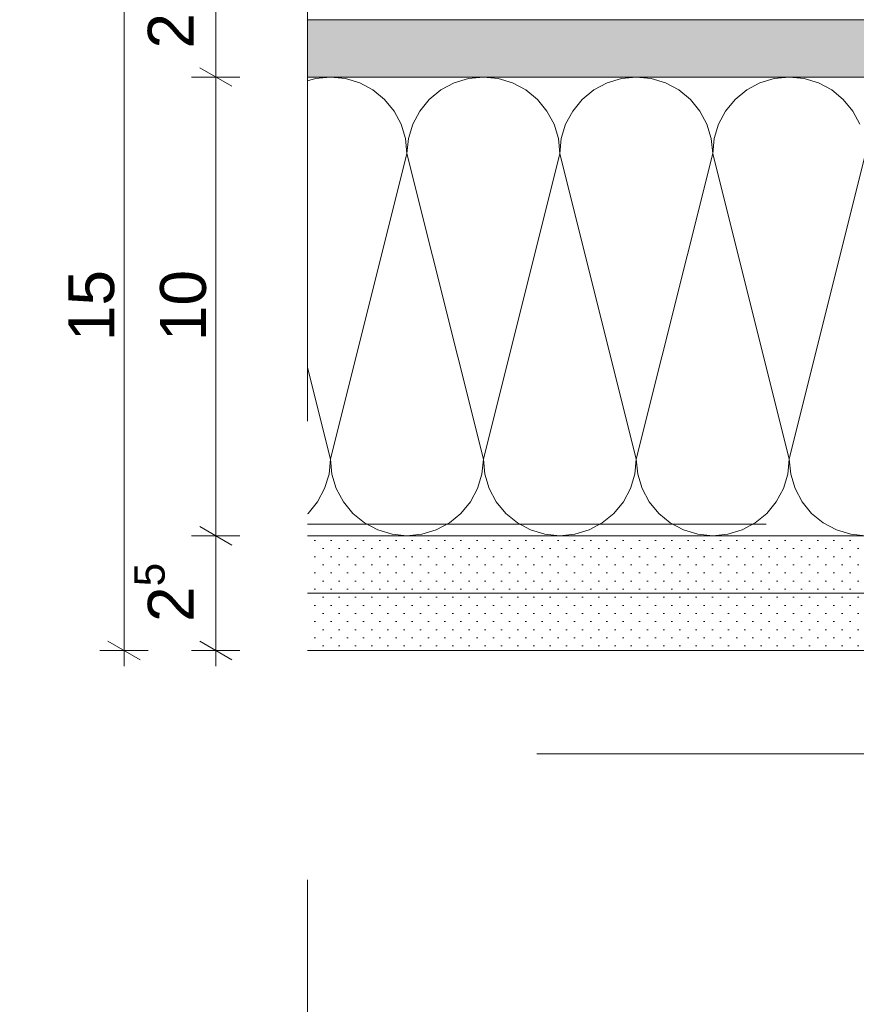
# Model space of a CAD drawing. Header units: metres. Extents: x -4 to 100, y -11 to 17.
# Tile 702 of 728: x 87.198 to 87.38, y -10.872 to -10.658. Entities that reach past the tile are written whole.
import ezdxf

# ---------------------------------------------------------------- set-up
doc = ezdxf.new("R2010")
doc.units = ezdxf.units.M
doc.header["$MEASUREMENT"] = 0
for name, pattern in [('Achse', [0.2, 0.1, -0.05, 0, -0.05]), ('Punktlinie weit', [0.006, 0.001, -0.005]), ('Strichlinie doppelt', [0.54680553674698, 0.2645833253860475, -0.105833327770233, 0.07055555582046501, -0.1058333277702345]), ('Strichlinie eng', [0.11499999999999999, 0.07500000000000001, -0.03999999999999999]), ('Untersicht', [0.1, 0.07500000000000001, -0.025])]:
    doc.linetypes.add(name, pattern=pattern)
for name, color, linetype in [('152 - Bemaßung_ Beschriftung.Ausbau', 7, 'Continuous'), ('451 - Universal.Achsen Raster', 7, 'Continuous'), ('608 - Struktur.Träger', 7, 'Continuous'), ('650 - Abdeckung.Fußboden Aufbau', 7, 'Continuous'), ('Neubau_606 - Struktur.Wand Innen Ausbau', 7, 'Continuous'), ('Neubau_651 - Abdeckung.Decke abgehängt_ bekleidet', 7, 'Continuous'), ('Neubau_653 - Abdeckung.TB Verkofferung', 7, 'Continuous')]:
    doc.layers.add(name, color=color, linetype=linetype)
doc.styles.add('ERSTELLTER_STIL_2', font='txt')
doc.dimstyles.new('ERSTELLTER_STIL__22', dxfattribs={"dimtxt": 0.01, "dimasz": 0.005319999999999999, "dimexe": 0.18, "dimexo": 0.0625, "dimgap": 0, "dimtad": 1, "dimzin": 0, "dimdsep": 46, "dimtxsty": 'ERSTELLTER_STIL_2', "dimblk": 'ARROWHEAD_2', "dimblk1": 'ARROWHEAD_2', "dimblk2": 'ARROWHEAD_2', "dimcen": 0.09, "dimse1": 1, "dimse2": 1, "dimclrd": 7, "dimclre": 7, "dimclrt": 7, "dimazin": 0, "dimtfac": 1, "dimtdec": 4, "dimtmove": 0, "dimatfit": 3, "dimfxl": 1, "dimtolj": 1, "dimtzin": 0, "dimarcsym": 0})
pattern_1 = [(45, (87.5434148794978, -10.81532692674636), (-0.001767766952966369, 0.001767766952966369), [0, -0.0025])]

# ---------------------------------------------------------------- blocks, each defined once
blk = doc.blocks.new('*X838', base_point=(87.5434148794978, -10.81532692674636))
at = {"layer": 'Neubau_606 - Struktur.Wand Innen Ausbau', "color": 1, "linetype": 'Continuous', "lineweight": 5}
for p, q in [((87.26246525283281, -10.67042781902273), (87.26070574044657, -10.67096156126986)), ((87.26571619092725, -10.67010762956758), (87.26246525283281, -10.67042781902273)), ((87.26896826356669, -10.67042781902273), (87.26571732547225, -10.67010762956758)), ((87.27209481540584, -10.67137624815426), (87.26896826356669, -10.67042781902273)), ((87.29579858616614, -10.67042781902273), (87.292672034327, -10.67137624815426)), ((87.29904952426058, -10.67010762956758), (87.29579858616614, -10.67042781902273)), ((87.30230159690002, -10.67042781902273), (87.29905065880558, -10.67010762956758)), ((87.30542814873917, -10.67137624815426), (87.30230159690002, -10.67042781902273)), ((87.32913191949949, -10.67042781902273), (87.32600536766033, -10.67137624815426)), ((87.33238342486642, -10.67010757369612), (87.32913191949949, -10.67042781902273)), ((87.33563493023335, -10.67042781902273), (87.33238342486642, -10.67010757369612)), ((87.3387614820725, -10.67137624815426), (87.33563493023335, -10.67042781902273)), ((87.36246525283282, -10.67042781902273), (87.35933870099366, -10.67137624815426)), ((87.36571675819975, -10.67010757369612), (87.36246525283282, -10.67042781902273)), ((87.36896826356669, -10.67042781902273), (87.36571675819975, -10.67010757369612)), ((87.37209481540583, -10.67137624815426), (87.36896826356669, -10.67042781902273)), ((87.27497626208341, -10.67291641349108), (87.27209481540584, -10.67137624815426)), ((87.27750187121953, -10.67498912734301), (87.27497626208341, -10.67291641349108)), ((87.28979058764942, -10.67291641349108), (87.2872649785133, -10.67498912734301)), ((87.292672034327, -10.67137624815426), (87.28979058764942, -10.67291641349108)), ((87.30830959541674, -10.67291641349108), (87.30542814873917, -10.67137624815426)), ((87.31083520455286, -10.67498912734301), (87.30830959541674, -10.67291641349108)), ((87.32312392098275, -10.67291641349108), (87.32059831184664, -10.67498912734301)), ((87.32600536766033, -10.67137624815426), (87.32312392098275, -10.67291641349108)), ((87.34164292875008, -10.67291641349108), (87.3387614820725, -10.67137624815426)), ((87.34416853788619, -10.67498912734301), (87.34164292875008, -10.67291641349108)), ((87.3564572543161, -10.67291641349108), (87.35393164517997, -10.67498912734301)), ((87.35933870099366, -10.67137624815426), (87.3564572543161, -10.67291641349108)), ((87.37497626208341, -10.67291641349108), (87.37209481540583, -10.67137624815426)), ((87.37750187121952, -10.67498912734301), (87.37497626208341, -10.67291641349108)), ((87.27957458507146, -10.67751473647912), (87.27750187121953, -10.67498912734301)), ((87.2872649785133, -10.67498912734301), (87.28519226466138, -10.67751473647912)), ((87.31290791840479, -10.67751473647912), (87.31083520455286, -10.67498912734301)), ((87.32059831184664, -10.67498912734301), (87.31852559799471, -10.67751473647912)), ((87.34624125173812, -10.67751473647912), (87.34416853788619, -10.67498912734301)), ((87.35393164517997, -10.67498912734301), (87.35185893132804, -10.67751473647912)), ((87.37957458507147, -10.67751473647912), (87.37750187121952, -10.67498912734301)), ((87.28111475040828, -10.6803961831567), (87.27957458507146, -10.67751473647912)), ((87.28519226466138, -10.67751473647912), (87.28365209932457, -10.6803961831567)), ((87.31444808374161, -10.6803961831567), (87.31290791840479, -10.67751473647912)), ((87.31852559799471, -10.67751473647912), (87.3169854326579, -10.6803961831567)), ((87.34778141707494, -10.6803961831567), (87.34624125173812, -10.67751473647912)), ((87.35185893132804, -10.67751473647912), (87.35031876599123, -10.6803961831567)), ((87.38111475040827, -10.6803961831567), (87.37957458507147, -10.67751473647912)), ((87.2820631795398, -10.68352273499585), (87.28111475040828, -10.6803961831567)), ((87.28365209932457, -10.6803961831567), (87.28270367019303, -10.68352273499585)), ((87.31539651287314, -10.68352273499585), (87.31444808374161, -10.6803961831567)), ((87.3169854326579, -10.6803961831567), (87.31603700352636, -10.68352273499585)), ((87.34872984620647, -10.68352273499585), (87.34778141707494, -10.6803961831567)), ((87.35031876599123, -10.6803961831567), (87.34937033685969, -10.68352273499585)), ((87.28238342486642, -10.68677424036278), (87.2820631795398, -10.68352273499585)), ((87.28270367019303, -10.68352273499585), (87.28238342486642, -10.68677424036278)), ((87.31571675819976, -10.68677424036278), (87.31539651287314, -10.68352273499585)), ((87.31603700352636, -10.68352273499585), (87.31571675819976, -10.68677424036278)), ((87.34905009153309, -10.68677424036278), (87.34872984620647, -10.68352273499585)), ((87.34937033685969, -10.68352273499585), (87.34905009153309, -10.68677424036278)), ((87.28238342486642, -10.68677424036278), (87.26571675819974, -10.75344090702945)), ((87.28238342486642, -10.68677424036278), (87.29905009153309, -10.75344090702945)), ((87.31571675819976, -10.68677424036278), (87.29905009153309, -10.75344090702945)), ((87.31571675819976, -10.68677424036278), (87.33238342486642, -10.75344090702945)), ((87.34905009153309, -10.68677424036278), (87.33238342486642, -10.75344090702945)), ((87.34905009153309, -10.68677424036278), (87.36571675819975, -10.75344090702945)), ((87.38238342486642, -10.68677424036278), (87.36571675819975, -10.75344090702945)), ((87.26070574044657, -10.73339683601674), (87.26571675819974, -10.75344090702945)), ((87.26539651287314, -10.75669241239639), (87.26571675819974, -10.75344090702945)), ((87.26571675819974, -10.75344090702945), (87.26603700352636, -10.75669241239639)), ((87.29872984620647, -10.75669241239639), (87.29905009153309, -10.75344090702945)), ((87.29905009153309, -10.75344090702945), (87.2993703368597, -10.75669241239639)), ((87.3320631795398, -10.75669241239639), (87.33238342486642, -10.75344090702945)), ((87.33238342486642, -10.75344090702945), (87.33270367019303, -10.75669241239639)), ((87.36539651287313, -10.75669241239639), (87.36571675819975, -10.75344090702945)), ((87.36571675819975, -10.75344090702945), (87.36603700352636, -10.75669241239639)), ((87.26444808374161, -10.75981896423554), (87.26539651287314, -10.75669241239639)), ((87.26603700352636, -10.75669241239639), (87.26698543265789, -10.75981896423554)), ((87.29778141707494, -10.75981896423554), (87.29872984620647, -10.75669241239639)), ((87.2993703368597, -10.75669241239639), (87.30031876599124, -10.75981896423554)), ((87.33111475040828, -10.75981896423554), (87.3320631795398, -10.75669241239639)), ((87.33270367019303, -10.75669241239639), (87.33365209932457, -10.75981896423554)), ((87.3644480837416, -10.75981896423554), (87.36539651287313, -10.75669241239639)), ((87.36603700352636, -10.75669241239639), (87.3669854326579, -10.75981896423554)), ((87.26290791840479, -10.76270041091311), (87.26444808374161, -10.75981896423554)), ((87.26698543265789, -10.75981896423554), (87.26852559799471, -10.76270041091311)), ((87.29624125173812, -10.76270041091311), (87.29778141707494, -10.75981896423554)), ((87.30031876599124, -10.75981896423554), (87.30185893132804, -10.76270041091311)), ((87.32957458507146, -10.76270041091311), (87.33111475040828, -10.75981896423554)), ((87.33365209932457, -10.75981896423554), (87.33519226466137, -10.76270041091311)), ((87.36290791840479, -10.76270041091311), (87.3644480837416, -10.75981896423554)), ((87.3669854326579, -10.75981896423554), (87.3685255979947, -10.76270041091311)), ((87.26083520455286, -10.76522602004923), (87.26290791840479, -10.76270041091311)), ((87.26852559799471, -10.76270041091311), (87.27059831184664, -10.76522602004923)), ((87.2941685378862, -10.76522602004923), (87.29624125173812, -10.76270041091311)), ((87.30185893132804, -10.76270041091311), (87.30393164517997, -10.76522602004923)), ((87.32750187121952, -10.76522602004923), (87.32957458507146, -10.76270041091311)), ((87.33519226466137, -10.76270041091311), (87.3372649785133, -10.76522602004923)), ((87.36083520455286, -10.76522602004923), (87.36290791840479, -10.76270041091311)), ((87.3685255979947, -10.76270041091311), (87.37059831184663, -10.76522602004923)), ((87.26070574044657, -10.76533226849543), (87.26083520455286, -10.76522602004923)), ((87.27059831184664, -10.76522602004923), (87.27312392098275, -10.76729873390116)), ((87.29164292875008, -10.76729873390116), (87.2941685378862, -10.76522602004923)), ((87.30393164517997, -10.76522602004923), (87.30645725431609, -10.76729873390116)), ((87.32497626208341, -10.76729873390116), (87.32750187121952, -10.76522602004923)), ((87.3372649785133, -10.76522602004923), (87.33979058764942, -10.76729873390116)), ((87.35830959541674, -10.76729873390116), (87.36083520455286, -10.76522602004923)), ((87.37059831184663, -10.76522602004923), (87.37312392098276, -10.76729873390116)), ((87.27312392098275, -10.76729873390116), (87.27600536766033, -10.76883889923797)), ((87.2887614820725, -10.76883889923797), (87.29164292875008, -10.76729873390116)), ((87.30645725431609, -10.76729873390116), (87.30933870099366, -10.76883889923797)), ((87.32209481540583, -10.76883889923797), (87.32497626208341, -10.76729873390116)), ((87.33979058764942, -10.76729873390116), (87.342672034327, -10.76883889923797)), ((87.35542814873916, -10.76883889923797), (87.35830959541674, -10.76729873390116)), ((87.37312392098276, -10.76729873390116), (87.37600536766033, -10.76883889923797)), ((87.27600536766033, -10.76883889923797), (87.27913191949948, -10.7697873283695)), ((87.27913191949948, -10.7697873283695), (87.28238295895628, -10.77010752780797)), ((87.28238389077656, -10.77010752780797), (87.28563493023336, -10.7697873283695)), ((87.28563493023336, -10.7697873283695), (87.2887614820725, -10.76883889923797)), ((87.30933870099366, -10.76883889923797), (87.31246525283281, -10.7697873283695)), ((87.31246525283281, -10.7697873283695), (87.31571629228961, -10.77010752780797)), ((87.31571675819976, -10.77010757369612), (87.31896826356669, -10.7697873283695)), ((87.31896826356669, -10.7697873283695), (87.32209481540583, -10.76883889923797)), ((87.342672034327, -10.76883889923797), (87.34579858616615, -10.7697873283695)), ((87.34579858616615, -10.7697873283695), (87.34905009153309, -10.77010757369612)), ((87.34905009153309, -10.77010757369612), (87.35230159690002, -10.7697873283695)), ((87.35230159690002, -10.7697873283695), (87.35542814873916, -10.76883889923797)), ((87.37600536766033, -10.76883889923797), (87.37913191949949, -10.7697873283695)), ((87.37913191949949, -10.7697873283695), (87.38238342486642, -10.77010757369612))]:
    blk.add_line(p, q, dxfattribs=at)
blk = doc.blocks.new('*D844', base_point=(87.5434148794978, -10.81532692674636))
at = {"layer": '152 - Bemaßung_ Beschriftung.Ausbau', "color": 7, "linetype": 'Continuous', "lineweight": 5}
for p, q in [((87.23720575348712, -10.76808680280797), (87.24420575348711, -10.77212825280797)), ((87.24595575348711, -10.77010752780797), (87.23545575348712, -10.77010752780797)), ((87.24070575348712, -10.79510756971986), (87.24070575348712, -10.77010752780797)), ((87.23720575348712, -10.79308684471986), (87.24420575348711, -10.79712829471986)), ((87.24595575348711, -10.79510756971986), (87.23545575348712, -10.79510756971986)), ((87.24070575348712, -10.79853056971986), (87.24070575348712, -10.79510756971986))]:
    blk.add_line(p, q, dxfattribs=at)
at = {"layer": '152 - Bemaßung_ Beschriftung.Ausbau', "color": 7, "lineweight": 5, "insert": (87.2388143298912, -10.78890607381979), "char_height": 0.01, "attachment_point": 7, "rotation": 90, "style": 'ERSTELLTER_STIL_2'}
blk.add_mtext('\\A1;{\\pql;\\fArial|b0|i0|c0|p38;2\\fArial|b0|i0|c0|p38;\\A1{\\H.66x;\\S5^  ;}}', dxfattribs=at)
blk = doc.blocks.new('ARROWHEAD_2')
at = {"color": 0, "linetype": 'Continuous', "lineweight": 0}
for p, q in [((-0.3781315, -0.655), (0.3781315, 0.655)), ((0, 0), (-1, 0))]:
    blk.add_line(p, q, dxfattribs=at)
blk = doc.blocks.new('*D845', base_point=(87.5434148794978, -10.81532692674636))
at = {"layer": '152 - Bemaßung_ Beschriftung.Ausbau', "color": 7, "linetype": 'Continuous', "lineweight": 5}
for p, q in [((87.23720575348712, -10.66808690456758), (87.24420575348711, -10.67212835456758)), ((87.24595575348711, -10.67010762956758), (87.23545575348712, -10.67010762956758)), ((87.24070575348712, -10.77010752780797), (87.24070575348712, -10.67010762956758)), ((87.23720575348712, -10.76808680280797), (87.24420575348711, -10.77212825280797)), ((87.24595575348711, -10.77010752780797), (87.23545575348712, -10.77010752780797))]:
    blk.add_line(p, q, dxfattribs=at)
at = {"layer": '152 - Bemaßung_ Beschriftung.Ausbau', "color": 7, "lineweight": 5, "insert": (87.23870575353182, -10.72769617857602), "char_height": 0.01, "attachment_point": 7, "rotation": 90, "style": 'ERSTELLTER_STIL_2'}
blk.add_mtext('\\A1;{\\pql;\\fArial|b0|i0|c0|p38;10}', dxfattribs=at)
blk = doc.blocks.new('*D846', base_point=(87.5434148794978, -10.81532692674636))
at = {"layer": '152 - Bemaßung_ Beschriftung.Ausbau', "color": 7, "linetype": 'Continuous', "lineweight": 5}
for p, q in [((87.24420575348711, -10.64712829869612), (87.23720575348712, -10.64308684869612)), ((87.24070575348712, -10.64510757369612), (87.24070575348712, -10.64168457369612)), ((87.24595575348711, -10.64510757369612), (87.23545575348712, -10.64510757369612)), ((87.24070575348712, -10.67010762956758), (87.24070575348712, -10.64510757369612)), ((87.23720575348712, -10.66808690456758), (87.24420575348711, -10.67212835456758)), ((87.24595575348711, -10.67010762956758), (87.23545575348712, -10.67010762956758))]:
    blk.add_line(p, q, dxfattribs=at)
at = {"layer": '152 - Bemaßung_ Beschriftung.Ausbau', "color": 7, "lineweight": 5, "insert": (87.2388143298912, -10.66390612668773), "char_height": 0.01, "attachment_point": 7, "rotation": 90, "style": 'ERSTELLTER_STIL_2'}
blk.add_mtext('\\A1;{\\pql;\\fArial|b0|i0|c0|p38;2\\fArial|b0|i0|c0|p38;\\A1{\\H.66x;\\S5^  ;}}', dxfattribs=at)
blk = doc.blocks.new('*D847', base_point=(87.5434148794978, -10.81532692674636))
at = {"layer": '152 - Bemaßung_ Beschriftung.Ausbau', "color": 7, "linetype": 'Continuous', "lineweight": 5}
for p, q in [((87.22420575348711, -10.64712829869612), (87.21720575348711, -10.64308684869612)), ((87.22070575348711, -10.64510757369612), (87.22070575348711, -10.64168457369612)), ((87.22595575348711, -10.64510757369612), (87.21545575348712, -10.64510757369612)), ((87.22070575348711, -10.79510756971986), (87.22070575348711, -10.64510757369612)), ((87.21720575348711, -10.79308684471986), (87.22420575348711, -10.79712829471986)), ((87.22595575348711, -10.79510756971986), (87.21545575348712, -10.79510756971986)), ((87.22070575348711, -10.79853056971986), (87.22070575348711, -10.79510756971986))]:
    blk.add_line(p, q, dxfattribs=at)
at = {"layer": '152 - Bemaßung_ Beschriftung.Ausbau', "color": 7, "lineweight": 5, "insert": (87.21870575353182, -10.72769617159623), "char_height": 0.01, "attachment_point": 7, "rotation": 90, "style": 'ERSTELLTER_STIL_2'}
blk.add_mtext('\\A1;{\\pql;\\fArial|b0|i0|c0|p38;15}', dxfattribs=at)

msp = doc.modelspace()

# ---------------------------------------------------------------- hatches: boundary and pattern name
at = {"layer": 'Neubau_606 - Struktur.Wand Innen Ausbau', "linetype": 'Continuous', "lineweight": 5}
h = msp.add_hatch(dxfattribs=at)
h.set_pattern_fill('Gips_0005', color=1, style=0, pattern_type=2)
h.set_pattern_definition(pattern_1)
h.paths.add_polyline_path([(87.8107057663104, -10.65760752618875), (87.26070574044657, -10.65760752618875), (87.26070574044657, -10.67010762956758), (87.8107057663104, -10.67010762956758)])
h = msp.add_hatch(dxfattribs=at)
h.set_pattern_fill('Gips_0005', color=1, style=0, pattern_type=2)
h.set_pattern_definition(pattern_1)
h.paths.add_polyline_path([(87.48570577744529, -10.77010752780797), (87.26070574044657, -10.77010752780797), (87.26070574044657, -10.78260767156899), (87.48570577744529, -10.78260767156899)])
h = msp.add_hatch(dxfattribs=at)
h.set_pattern_fill('Gips_0005', color=1, style=0, pattern_type=2)
h.set_pattern_definition(pattern_1)
h.paths.add_polyline_path([(87.47320578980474, -10.78260767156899), (87.26070574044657, -10.78260767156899), (87.26070574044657, -10.79510757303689), (87.47320578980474, -10.79510757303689)])

# ---------------------------------------------------------------- linework, layer by layer
at = {"color": 7, "linetype": 'Strichlinie eng', "lineweight": 9, "ltscale": 0.09999999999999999}
msp.add_lwpolyline([(87.26070575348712, -10.44510757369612), (87.26070575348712, -10.9951075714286), (87.81070575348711, -10.9951075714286), (87.81070575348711, -10.44510757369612)], close=True, dxfattribs=at)
at = {"layer": '451 - Universal.Achsen Raster', "color": 160, "linetype": 'Strichlinie doppelt', "lineweight": 9, "ltscale": 0.09999999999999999, "true_color": 0x3232ff}
msp.add_line((87.81070575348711, -10.81760757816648), (87.26070575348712, -10.81760757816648), dxfattribs=at)
at = {"layer": '608 - Struktur.Träger', "color": 7, "linetype": 'Untersicht', "lineweight": 13, "ltscale": 0.09999999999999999}
msp.add_line((87.26070575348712, -10.65760754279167), (87.81070575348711, -10.65760754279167), dxfattribs=at)
at = {"layer": '608 - Struktur.Träger', "color": 7, "linetype": 'Achse', "lineweight": 9, "ltscale": 0.09999999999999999}
msp.add_line((87.26070575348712, -10.76760754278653), (87.81070575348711, -10.76760754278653), dxfattribs=at)
at = {"layer": '650 - Abdeckung.Fußboden Aufbau', "color": 7, "linetype": 'Continuous', "lineweight": 13}
msp.add_lwpolyline([(87.46070575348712, -10.9951075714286), (87.46070575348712, -10.7951075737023), (87.26070575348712, -10.79510757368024)], dxfattribs=at)
at = {"layer": 'Neubau_606 - Struktur.Wand Innen Ausbau', "color": 1, "linetype": 'Continuous', "lineweight": 9}
for p, q in [((87.8107057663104, -10.65760752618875), (87.26070574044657, -10.65760752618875)), ((87.48570577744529, -10.78260767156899), (87.26070574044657, -10.78260767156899))]:
    msp.add_line(p, q, dxfattribs=at)
at = {"layer": 'Neubau_606 - Struktur.Wand Innen Ausbau', "color": 1, "linetype": 'Continuous', "lineweight": 13}
for p, q in [((87.8107057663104, -10.67010762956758), (87.26070574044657, -10.67010762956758)), ((87.48570577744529, -10.77010752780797), (87.26070574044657, -10.77010752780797))]:
    msp.add_line(p, q, dxfattribs=at)
msp.add_lwpolyline([(87.26070575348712, -10.79510757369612), (87.46070575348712, -10.79510755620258)], dxfattribs=at)
at = {"layer": 'Neubau_651 - Abdeckung.Decke abgehängt_ bekleidet', "color": 1, "linetype": 'Punktlinie weit', "lineweight": 13}
msp.add_lwpolyline([(87.26070575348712, -10.65760757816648), (87.81070575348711, -10.65760757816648)], dxfattribs=at)
at = {"layer": 'Neubau_653 - Abdeckung.TB Verkofferung', "color": 1, "linetype": 'Untersicht', "lineweight": 9, "ltscale": 0.09999999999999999}
msp.add_line((87.26070569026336, -10.79510756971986), (87.81070573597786, -10.79510756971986), dxfattribs=at)

# ---------------------------------------------------------------- block references
at = {"layer": 'Neubau_606 - Struktur.Wand Innen Ausbau', "color": 1, "linetype": 'Continuous', "lineweight": 5}
msp.add_blockref('*X838', (87.5434148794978, -10.81532692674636), dxfattribs=at)

# ---------------------------------------------------------------- dimensions: what is measured, and where the dimension line sits
at = {"layer": '152 - Bemaßung_ Beschriftung.Ausbau', "color": 7, "linetype": 'Continuous', "lineweight": 5}
for base, p1, p2, picture, middle in [((87.24070575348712, -10.64510757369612), (87.26070574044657, -10.67010762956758), (87.26070575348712, -10.64510757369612), '*D846', (87.23370575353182, -10.64658847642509)), ((87.22070575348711, -10.64510757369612), (87.26070569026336, -10.79510756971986), (87.26070575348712, -10.64510757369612), '*D847', (87.21370575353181, -10.7200726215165)), ((87.24070575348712, -10.67010762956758), (87.26070574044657, -10.77010752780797), (87.26070574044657, -10.67010762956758), '*D845', (87.23370575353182, -10.72007262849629)), ((87.24070575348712, -10.77010752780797), (87.26070569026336, -10.79510756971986), (87.26070574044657, -10.77010752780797), '*D844', (87.23370575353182, -10.77158842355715))]:
    dim = msp.add_linear_dim(base=base, p1=p1, p2=p2, angle=90, dimstyle='ERSTELLTER_STIL__22', dxfattribs=at)
    dim.commit()
    dim.dimension.update_dxf_attribs({"geometry": picture, "text_midpoint": middle, "dimtype": 160, "text_rotation": 90})

doc.saveas('drawing.dxf')
